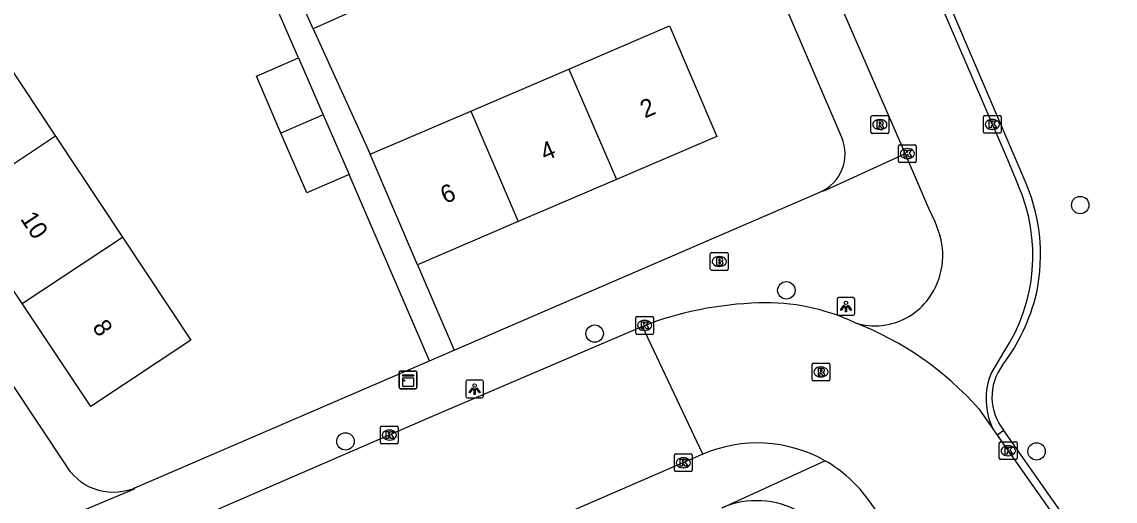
# Model space of a CAD drawing. Extents: x 159353 to 160616, y 385893 to 387321.
# Drawn here: x 159653 to 159714.5, y 386440.7 to 386467.6 of the extents above; entities that cross this region are included whole.
import ezdxf

# ---------------------------------------------------------------- set-up
doc = ezdxf.new("R2010")
doc.units = 0
for name, color, linetype in [('IMGEO_Boom', 7, 'Continuous'), ('IMGEO_Brandkraan', 7, 'Continuous'), ('IMGEO_Kast', 7, 'Continuous'), ('IMGEO_Kolk', 7, 'Continuous'), ('IMGEO_Lichtpunt', 7, 'Continuous'), ('IMGEO_Pand', 7, 'Continuous'), ('IMGEO_Pand_nummerreeks', 7, 'Continuous'), ('IMGEO_Rijbaan_lokaal_gesloten', 7, 'Continuous'), ('IMGEO_Rijbaan_lokaal_open', 7, 'Continuous'), ('IMGEO_Rioolput', 7, 'Continuous'), ('IMGEO_Voetpad_open', 7, 'Continuous')]:
    doc.layers.add(name, color=color, linetype=linetype)

msp = doc.modelspace()

# ---------------------------------------------------------------- linework, layer by layer
at = {"layer": 'IMGEO_Boom'}
for centre in [(159712.501, 386457.3), (159695.978, 386452.506), (159685.198, 386450.075), (159671.187, 386444.012), (159710.046, 386443.45)]:
    msp.add_circle(centre, 0.489, dxfattribs=at)
at = {"layer": 'IMGEO_Brandkraan'}
for p, q in [((159691.703, 386453.702), (159691.703, 386454.554)), ((159691.778, 386454.628), (159692.63, 386454.628)), ((159692.191, 386454.408), (159692.216, 386454.408)), ((159692.704, 386454.554), (159692.704, 386453.702)), ((159692.214, 386453.848), (159692.189, 386453.848)), ((159692.63, 386453.628), (159691.778, 386453.628))]:
    msp.add_line(p, q, dxfattribs=at)
for points in [[(159691.703, 386453.702), (159691.703, 386454.554)], [(159691.778, 386454.628), (159692.63, 386454.628)], [(159692.051, 386454.328), (159692.051, 386453.928), (159692.264, 386453.928)], [(159692.282, 386454.328), (159692.051, 386454.328)], [(159692.704, 386454.554), (159692.704, 386453.702)], [(159692.23, 386454.247), (159692.176, 386454.247), (159692.176, 386454.171)], [(159692.176, 386454.171), (159692.229, 386454.171)], [(159692.238, 386454.095), (159692.176, 386454.095), (159692.176, 386454.014)], [(159692.176, 386454.014), (159692.238, 386454.014)], [(159692.63, 386453.628), (159691.778, 386453.628)]]:
    msp.add_lwpolyline(points, dxfattribs=at)
for centre, radius, start, end in [((159691.78, 386454.552), 0.0765, 91.55205, 178.44795), ((159691.78, 386454.552), 0.0765, 91.55205, 178.44795), ((159692.286, 386454.183), 0.145, 59.4692, 91.53667), ((159692.311, 386454.23), 0.0922, 285.51372, 58.15012), ((159692.628, 386454.552), 0.0765, 1.55205, 88.44795), ((159692.628, 386454.552), 0.0765, 1.55205, 88.44795), ((159691.78, 386453.704), 0.0765, 181.55205, 268.44795), ((159691.78, 386453.704), 0.0765, 181.55205, 268.44795), ((159692.231, 386454.209), 0.0379, 267.82845, 90.93552), ((159692.239, 386454.054), 0.0404, 269.87594, 90.50774), ((159692.27, 386454.179), 0.251, 268.66757, 293.53466), ((159692.316, 386454.038), 0.105, 301.31148, 78.98903), ((159692.628, 386453.704), 0.0765, 271.55205, 358.44795), ((159692.628, 386453.704), 0.0765, 271.55205, 358.44795)]:
    msp.add_arc(centre, radius, start, end, dxfattribs=at)
for centre, major_axis, ratio, start_param, end_param in [((159692.19, 386454.128), (-0.387, 0.002), 0.722429, 4.712389, 7.853982), ((159692.215, 386454.128), (-0.39, 0.002), 0.717154, 1.570796, 4.712389)]:
    msp.add_ellipse(centre, major_axis=major_axis, ratio=ratio, start_param=start_param, end_param=end_param, dxfattribs=at)
at = {"layer": 'IMGEO_Kast'}
for p, q in [((159674.208, 386447.044), (159674.208, 386447.885)), ((159674.208, 386447.885), (159674.208, 386447.044)), ((159674.283, 386447.969), (159675.124, 386447.969)), ((159675.124, 386447.969), (159674.283, 386447.969)), ((159675.208, 386447.894), (159675.208, 386447.053)), ((159675.208, 386447.053), (159675.208, 386447.894)), ((159675.133, 386446.969), (159674.292, 386446.969)), ((159674.292, 386446.969), (159675.133, 386446.969))]:
    msp.add_line(p, q, dxfattribs=at)
for points in [[(159674.403, 386447.759), (159675.003, 386447.759), (159675.003, 386447.674), (159674.403, 386447.674), (159674.403, 386447.759)], [(159674.403, 386447.584), (159675.003, 386447.584), (159675.003, 386447.095), (159674.403, 386447.095), (159674.403, 386447.584)]]:
    msp.add_lwpolyline(points, dxfattribs=at)
msp.add_circle((159674.487, 386447.433), 0.0377, dxfattribs=at)
for centre, start, end in [((159674.286, 386447.891), 92.4484, 184.28452), ((159674.286, 386447.891), 92.4484, 184.28452), ((159675.13, 386447.891), 2.4484, 94.28452), ((159675.13, 386447.891), 2.4484, 94.28452), ((159674.286, 386447.047), 182.4484, 274.28452), ((159674.286, 386447.047), 182.4484, 274.28452), ((159675.13, 386447.047), 272.4484, 4.28452), ((159675.13, 386447.047), 272.4484, 4.28452)]:
    msp.add_arc(centre, 0.0779, start, end, dxfattribs=at)
at = {"layer": 'IMGEO_Kolk'}
for p, q in [((159707.131, 386462.336), (159707.983, 386462.336)), ((159707.056, 386461.41), (159707.056, 386462.262)), ((159707.544, 386462.116), (159707.569, 386462.116)), ((159708.057, 386462.262), (159708.057, 386461.41)), ((159707.983, 386461.336), (159707.131, 386461.336)), ((159707.567, 386461.556), (159707.542, 386461.556)), ((159702.283, 386459.77), (159702.283, 386460.622)), ((159702.358, 386460.696), (159703.21, 386460.696)), ((159702.771, 386460.476), (159702.796, 386460.476)), ((159703.284, 386460.622), (159703.284, 386459.77)), ((159702.794, 386459.916), (159702.769, 386459.916)), ((159703.21, 386459.696), (159702.358, 386459.696)), ((159687.509, 386450.106), (159687.509, 386450.958)), ((159687.584, 386451.032), (159688.436, 386451.032)), ((159687.997, 386450.812), (159688.022, 386450.812)), ((159688.51, 386450.958), (159688.51, 386450.106)), ((159688.436, 386450.032), (159687.584, 386450.032)), ((159688.02, 386450.252), (159687.995, 386450.252)), ((159673.157, 386443.943), (159673.157, 386444.795)), ((159673.232, 386444.869), (159674.084, 386444.869)), ((159673.645, 386444.649), (159673.67, 386444.649)), ((159674.158, 386444.795), (159674.158, 386443.943)), ((159674.084, 386443.869), (159673.232, 386443.869)), ((159673.668, 386444.089), (159673.643, 386444.089)), ((159707.953, 386443.06), (159707.953, 386443.912)), ((159708.028, 386443.986), (159708.88, 386443.986)), ((159708.954, 386443.912), (159708.954, 386443.06)), ((159689.686, 386442.386), (159689.686, 386443.238)), ((159689.761, 386443.312), (159690.613, 386443.312)), ((159690.687, 386443.238), (159690.687, 386442.386)), ((159708.441, 386443.766), (159708.466, 386443.766)), ((159690.174, 386443.092), (159690.199, 386443.092)), ((159708.88, 386442.986), (159708.028, 386442.986)), ((159708.464, 386443.206), (159708.439, 386443.206)), ((159690.613, 386442.312), (159689.761, 386442.312)), ((159690.197, 386442.532), (159690.172, 386442.532))]:
    msp.add_line(p, q, dxfattribs=at)
for points in [[(159707.131, 386462.336), (159707.983, 386462.336)], [(159707.056, 386461.41), (159707.056, 386462.262)], [(159707.377, 386462.036), (159707.5, 386462.036), (159707.5, 386461.885), (159707.63, 386462.036), (159707.794, 386462.036), (159707.648, 386461.885), (159707.801, 386461.636), (159707.649, 386461.636), (159707.564, 386461.8), (159707.5, 386461.733), (159707.5, 386461.636), (159707.377, 386461.636), (159707.377, 386462.036)], [(159708.057, 386462.262), (159708.057, 386461.41)], [(159707.983, 386461.336), (159707.131, 386461.336)], [(159702.283, 386459.77), (159702.283, 386460.622)], [(159702.358, 386460.696), (159703.21, 386460.696)], [(159703.284, 386460.622), (159703.284, 386459.77)], [(159702.604, 386460.396), (159702.727, 386460.396), (159702.727, 386460.245), (159702.857, 386460.396), (159703.021, 386460.396), (159702.875, 386460.245), (159703.028, 386459.996), (159702.876, 386459.996), (159702.791, 386460.16), (159702.727, 386460.093), (159702.727, 386459.996), (159702.604, 386459.996), (159702.604, 386460.396)], [(159703.21, 386459.696), (159702.358, 386459.696)], [(159687.509, 386450.106), (159687.509, 386450.958)], [(159687.584, 386451.032), (159688.436, 386451.032)], [(159687.83, 386450.732), (159687.953, 386450.732), (159687.953, 386450.581), (159688.083, 386450.732), (159688.247, 386450.732), (159688.101, 386450.581), (159688.254, 386450.332), (159688.102, 386450.332), (159688.017, 386450.496), (159687.953, 386450.429), (159687.953, 386450.332), (159687.83, 386450.332), (159687.83, 386450.732)], [(159688.51, 386450.958), (159688.51, 386450.106)], [(159688.436, 386450.032), (159687.584, 386450.032)], [(159673.157, 386443.943), (159673.157, 386444.795)], [(159673.232, 386444.869), (159674.084, 386444.869)], [(159673.478, 386444.569), (159673.601, 386444.569), (159673.601, 386444.418), (159673.731, 386444.569), (159673.895, 386444.569), (159673.749, 386444.418), (159673.902, 386444.169), (159673.75, 386444.169), (159673.665, 386444.333), (159673.601, 386444.266), (159673.601, 386444.169), (159673.478, 386444.169), (159673.478, 386444.569)], [(159674.158, 386444.795), (159674.158, 386443.943)], [(159674.084, 386443.869), (159673.232, 386443.869)], [(159707.953, 386443.06), (159707.953, 386443.912)], [(159708.028, 386443.986), (159708.88, 386443.986)], [(159708.954, 386443.912), (159708.954, 386443.06)], [(159689.686, 386442.386), (159689.686, 386443.238)], [(159689.761, 386443.312), (159690.613, 386443.312)], [(159690.687, 386443.238), (159690.687, 386442.386)], [(159708.274, 386443.686), (159708.397, 386443.686), (159708.397, 386443.535), (159708.527, 386443.686), (159708.691, 386443.686), (159708.545, 386443.535), (159708.698, 386443.286), (159708.546, 386443.286), (159708.461, 386443.45), (159708.397, 386443.383), (159708.397, 386443.286), (159708.274, 386443.286), (159708.274, 386443.686)], [(159690.007, 386443.012), (159690.13, 386443.012), (159690.13, 386442.861), (159690.26, 386443.012), (159690.424, 386443.012), (159690.278, 386442.861), (159690.431, 386442.612), (159690.279, 386442.612), (159690.194, 386442.776), (159690.13, 386442.709), (159690.13, 386442.612), (159690.007, 386442.612), (159690.007, 386443.012)], [(159708.88, 386442.986), (159708.028, 386442.986)], [(159690.613, 386442.312), (159689.761, 386442.312)]]:
    msp.add_lwpolyline(points, dxfattribs=at)
for centre, start, end in [((159707.133, 386462.26), 91.55205, 178.44795), ((159707.133, 386462.26), 91.55205, 178.44795), ((159707.981, 386462.26), 1.55205, 88.44795), ((159707.981, 386462.26), 1.55205, 88.44795), ((159707.133, 386461.412), 181.55205, 268.44795), ((159707.133, 386461.412), 181.55205, 268.44795), ((159707.981, 386461.412), 271.55205, 358.44795), ((159707.981, 386461.412), 271.55205, 358.44795), ((159702.36, 386460.62), 91.55205, 178.44795), ((159702.36, 386460.62), 91.55205, 178.44795), ((159703.208, 386460.62), 1.55205, 88.44795), ((159703.208, 386460.62), 1.55205, 88.44795), ((159702.36, 386459.772), 181.55205, 268.44795), ((159702.36, 386459.772), 181.55205, 268.44795), ((159703.208, 386459.772), 271.55205, 358.44795), ((159703.208, 386459.772), 271.55205, 358.44795), ((159687.586, 386450.956), 91.55205, 178.44795), ((159687.586, 386450.956), 91.55205, 178.44795), ((159688.434, 386450.956), 1.55205, 88.44795), ((159688.434, 386450.956), 1.55205, 88.44795), ((159687.586, 386450.108), 181.55205, 268.44795), ((159687.586, 386450.108), 181.55205, 268.44795), ((159688.434, 386450.108), 271.55205, 358.44795), ((159688.434, 386450.108), 271.55205, 358.44795), ((159673.234, 386444.793), 91.55205, 178.44795), ((159673.234, 386444.793), 91.55205, 178.44795), ((159674.082, 386444.793), 1.55205, 88.44795), ((159674.082, 386444.793), 1.55205, 88.44795), ((159673.234, 386443.945), 181.55205, 268.44795), ((159673.234, 386443.945), 181.55205, 268.44795), ((159674.082, 386443.945), 271.55205, 358.44795), ((159674.082, 386443.945), 271.55205, 358.44795), ((159708.03, 386443.91), 91.55205, 178.44795), ((159708.03, 386443.91), 91.55205, 178.44795), ((159708.878, 386443.91), 1.55205, 88.44795), ((159708.878, 386443.91), 1.55205, 88.44795), ((159689.763, 386443.236), 91.55205, 178.44795), ((159689.763, 386443.236), 91.55205, 178.44795), ((159690.611, 386443.236), 1.55205, 88.44795), ((159690.611, 386443.236), 1.55205, 88.44795), ((159708.03, 386443.062), 181.55205, 268.44795), ((159708.03, 386443.062), 181.55205, 268.44795), ((159708.878, 386443.062), 271.55205, 358.44795), ((159708.878, 386443.062), 271.55205, 358.44795), ((159689.763, 386442.388), 181.55205, 268.44795), ((159689.763, 386442.388), 181.55205, 268.44795), ((159690.611, 386442.388), 271.55205, 358.44795), ((159690.611, 386442.388), 271.55205, 358.44795)]:
    msp.add_arc(centre, 0.0765, start, end, dxfattribs=at)
for centre, major_axis, ratio, start_param, end_param in [((159707.543, 386461.836), (-0.387, 0.002), 0.722429, 4.712389, 7.853982), ((159707.568, 386461.836), (-0.39, 0.002), 0.717154, 1.570796, 4.712389), ((159702.77, 386460.196), (-0.387, 0.002), 0.722429, 4.712389, 7.853982), ((159702.795, 386460.196), (-0.39, 0.002), 0.717154, 1.570796, 4.712389), ((159687.996, 386450.532), (-0.387, 0.002), 0.722429, 4.712389, 7.853982), ((159688.021, 386450.532), (-0.39, 0.002), 0.717154, 1.570796, 4.712389), ((159673.644, 386444.369), (-0.387, 0.002), 0.722429, 4.712389, 7.853982), ((159673.669, 386444.369), (-0.39, 0.002), 0.717154, 1.570796, 4.712389), ((159708.44, 386443.486), (-0.387, 0.002), 0.722429, 4.712389, 7.853982), ((159708.465, 386443.486), (-0.39, 0.002), 0.717154, 1.570796, 4.712389), ((159690.173, 386442.812), (-0.387, 0.002), 0.722429, 4.712389, 7.853982), ((159690.198, 386442.812), (-0.39, 0.002), 0.717154, 1.570796, 4.712389)]:
    msp.add_ellipse(centre, major_axis=major_axis, ratio=ratio, start_param=start_param, end_param=end_param, dxfattribs=at)
at = {"layer": 'IMGEO_Lichtpunt'}
for p, q in [((159698.831, 386452.005), (159698.831, 386451.198)), ((159698.831, 386452.005), (159698.831, 386451.198)), ((159699.733, 386452.1), (159698.925, 386452.1)), ((159699.733, 386452.1), (159698.925, 386452.1)), ((159699.827, 386451.198), (159699.827, 386452.005)), ((159699.827, 386451.198), (159699.827, 386452.005)), ((159698.925, 386451.104), (159699.733, 386451.104)), ((159698.925, 386451.104), (159699.733, 386451.104)), ((159677.949, 386447.36), (159677.949, 386446.553)), ((159677.949, 386447.36), (159677.949, 386446.553)), ((159678.851, 386447.455), (159678.043, 386447.455)), ((159678.851, 386447.455), (159678.043, 386447.455)), ((159678.945, 386446.553), (159678.945, 386447.36)), ((159678.945, 386446.553), (159678.945, 386447.36)), ((159678.043, 386446.459), (159678.851, 386446.459)), ((159678.043, 386446.459), (159678.851, 386446.459))]:
    msp.add_line(p, q, dxfattribs=at)
for points in [[(159699.205, 386451.669), (159699.244, 386451.641), (159699.056, 386451.379), (159699.018, 386451.406), (159699.205, 386451.669)], [(159699.307, 386451.621), (159699.354, 386451.621), (159699.354, 386451.299), (159699.307, 386451.299), (159699.307, 386451.621)], [(159699.417, 386451.641), (159699.455, 386451.668), (159699.642, 386451.406), (159699.603, 386451.378), (159699.417, 386451.641)], [(159678.323, 386447.024), (159678.362, 386446.996), (159678.174, 386446.734), (159678.136, 386446.761), (159678.323, 386447.024)], [(159678.425, 386446.976), (159678.472, 386446.976), (159678.472, 386446.654), (159678.425, 386446.654), (159678.425, 386446.976)], [(159678.535, 386446.996), (159678.573, 386447.023), (159678.76, 386446.761), (159678.721, 386446.733), (159678.535, 386446.996)]]:
    msp.add_lwpolyline(points, dxfattribs=at)
for centre in [(159699.33, 386451.803), (159678.448, 386447.158)]:
    msp.add_circle(centre, 0.0994, dxfattribs=at)
for centre, start, end in [((159698.925, 386452.005), 90, 180), ((159698.925, 386452.005), 90, 180), ((159699.733, 386452.005), 0, 90), ((159699.733, 386452.005), 0, 90), ((159698.925, 386451.198), 180, 270), ((159698.925, 386451.198), 180, 270), ((159699.733, 386451.198), 270, 0), ((159699.733, 386451.198), 270, 360), ((159678.043, 386447.36), 90, 180), ((159678.043, 386447.36), 90, 180), ((159678.851, 386447.36), 0, 90), ((159678.851, 386447.36), 0, 90), ((159678.043, 386446.553), 180, 270), ((159678.043, 386446.553), 180, 270), ((159678.851, 386446.553), 270, 0), ((159678.851, 386446.553), 270, 360)]:
    msp.add_arc(centre, 0.0946, start, end, dxfattribs=at)
at = {"layer": 'IMGEO_Pand'}
for points in [[(159669.367, 386467.216), (159668.225, 386469.776), (159671.782, 386471.363)], [(159671.782, 386471.363), (159672.924, 386468.804), (159669.367, 386467.216)], [(159683.755, 386464.951), (159689.415, 386467.378), (159692.078, 386461.165), (159686.419, 386458.738)], [(159651.111, 386466.842), (159654.877, 386461.172)], [(159667.561, 386461.348), (159666.176, 386464.552), (159668.554, 386465.58)], [(159668.554, 386465.58), (159669.941, 386462.371)], [(159678.233, 386462.583), (159683.755, 386464.951)], [(159683.755, 386464.951), (159686.419, 386458.738)], [(159669.941, 386462.371), (159667.561, 386461.348)], [(159669.941, 386462.371), (159671.391, 386459.017)], [(159672.571, 386460.155), (159678.233, 386462.583)], [(159678.233, 386462.583), (159680.897, 386456.37)], [(159654.877, 386461.172), (159649.244, 386457.433)], [(159654.877, 386461.172), (159658.644, 386455.5)], [(159671.391, 386459.017), (159669.013, 386457.989), (159667.561, 386461.348)], [(159675.235, 386453.942), (159672.571, 386460.155)], [(159686.419, 386458.738), (159680.897, 386456.37)], [(159653.012, 386451.762), (159649.244, 386457.433)], [(159680.897, 386456.37), (159675.235, 386453.942)], [(159658.644, 386455.5), (159662.493, 386449.706), (159656.862, 386445.965), (159653.012, 386451.762)], [(159653.012, 386451.762), (159658.644, 386455.5)]]:
    msp.add_lwpolyline(points, dxfattribs=at)
at = {"layer": 'IMGEO_Rijbaan_lokaal_gesloten'}
for points in [[(159687.889, 386450.479), (159675.93, 386445.354), (159660.584, 386438.697), (159659.6, 386438.275)], [(159691.277, 386443.287), (159687.889, 386450.479)], [(159706.799, 386445.838), (159707.632, 386444.653)], [(159707.632, 386444.653), (159707.835, 386444.365)], [(159707.835, 386444.365), (159715.94, 386432.833), (159733.644, 386407.669)], [(159691.277, 386443.287), (159669.331, 386433.765), (159649.801, 386425.34), (159648.983, 386424.988)], [(159710.797, 386426.243), (159700.653, 386440.652)]]:
    msp.add_lwpolyline(points, dxfattribs=at)
for centre, radius, start, end in [((159694.979, 386432.153), 19.65, 91.601, 111.15023), ((159694.864, 386440.24), 11.564, 64.44617, 92.15063), ((159693.514, 386434.155), 17.692, 41.32947, 69.00705), ((159694.347, 386436.213), 7.711, 60.53097, 113.46448), ((159694.352, 386436.218), 7.705, 35.12931, 60.53938)]:
    msp.add_arc(centre, radius, start, end, dxfattribs=at)
at = {"layer": 'IMGEO_Rijbaan_lokaal_open'}
for points in [[(159687.601, 386495.25), (159691.884, 386485.274), (159698.87, 386468.89), (159702.651, 386460.183)], [(159709.295, 386458.903), (159704.829, 386469.347), (159697.767, 386485.701)], [(159697.341, 386485.581), (159708.409, 386459.856), (159708.993, 386458.464)], [(159702.651, 386460.183), (159703.976, 386457.131), (159704.327, 386456.371), (159704.612, 386455.594)], [(159708.198, 386449.02), (159707.514, 386447.894)], [(159708.201, 386444.622), (159707.835, 386444.365)], [(159734.449, 386407.466), (159732.63, 386409.903), (159724.262, 386421.763), (159708.201, 386444.622)]]:
    msp.add_lwpolyline(points, dxfattribs=at)
for centre, radius, start, end in [((159699.831, 386454.494), 10.441, 347.88159, 24.97977), ((159699.983, 386454.467), 9.857, 326.45393, 23.9224), ((159700.736, 386454.457), 4.039, 320.48325, 16.34457), ((159700.949, 386454.258), 3.748, 276.37052, 320.75997), ((159699.329, 386454.945), 11.031, 322.96493, 346.13729), ((159700.944, 386454.254), 3.745, 253.04718, 276.45471), ((159710.553, 386446.504), 3.012, 143.38379, 218.67172), ((159711.019, 386446.399), 3.811, 156.89948, 207.27079)]:
    msp.add_arc(centre, radius, start, end, dxfattribs=at)
at = {"layer": 'IMGEO_Rioolput'}
for p, q in [((159700.81, 386462.33), (159701.662, 386462.33)), ((159700.735, 386461.404), (159700.735, 386462.256)), ((159701.223, 386462.11), (159701.248, 386462.11)), ((159701.736, 386462.256), (159701.736, 386461.404)), ((159701.662, 386461.33), (159700.81, 386461.33)), ((159701.246, 386461.55), (159701.221, 386461.55)), ((159697.424, 386447.49), (159697.424, 386448.342)), ((159697.499, 386448.416), (159698.351, 386448.416)), ((159697.912, 386448.196), (159697.937, 386448.196)), ((159698.425, 386448.342), (159698.425, 386447.49)), ((159697.935, 386447.636), (159697.91, 386447.636)), ((159698.351, 386447.416), (159697.499, 386447.416))]:
    msp.add_line(p, q, dxfattribs=at)
for points in [[(159700.81, 386462.33), (159701.662, 386462.33)], [(159700.735, 386461.404), (159700.735, 386462.256)], [(159701.324, 386462.028), (159701.072, 386462.03), (159701.072, 386461.63)], [(159701.072, 386461.63), (159701.196, 386461.63), (159701.196, 386461.792), (159701.207, 386461.792)], [(159701.25, 386461.949), (159701.196, 386461.949), (159701.196, 386461.868)], [(159701.196, 386461.868), (159701.248, 386461.868)], [(159701.254, 386461.763), (159701.325, 386461.63), (159701.465, 386461.63), (159701.4, 386461.756)], [(159701.736, 386462.256), (159701.736, 386461.404)], [(159701.662, 386461.33), (159700.81, 386461.33)], [(159697.424, 386447.49), (159697.424, 386448.342)], [(159697.499, 386448.416), (159698.351, 386448.416)], [(159698.425, 386448.342), (159698.425, 386447.49)], [(159698.013, 386448.114), (159697.761, 386448.116), (159697.761, 386447.716)], [(159697.761, 386447.716), (159697.885, 386447.716), (159697.885, 386447.878), (159697.896, 386447.878)], [(159697.939, 386448.035), (159697.885, 386448.035), (159697.885, 386447.954)], [(159697.885, 386447.954), (159697.937, 386447.954)], [(159697.943, 386447.849), (159698.014, 386447.716), (159698.154, 386447.716), (159698.089, 386447.842)], [(159698.351, 386447.416), (159697.499, 386447.416)]]:
    msp.add_lwpolyline(points, dxfattribs=at)
for centre, radius, start, end in [((159700.812, 386462.254), 0.0765, 91.55205, 178.44795), ((159700.812, 386462.254), 0.0765, 91.55205, 178.44795), ((159701.66, 386462.254), 0.0765, 1.55205, 88.44795), ((159701.66, 386462.254), 0.0765, 1.55205, 88.44795), ((159701.206, 386461.739), 0.0533, 26.02933, 88.69889), ((159701.232, 386462.057), 0.19, 274.7715, 282.96867), ((159701.256, 386461.853), 0.0964, 77.00612, 93.18647), ((159701.27, 386461.91), 0.0378, 276.66336, 79.67722), ((159701.323, 386461.918), 0.109, 350.36119, 89.41601), ((159701.321, 386461.918), 0.112, 277.58423, 350.98172), ((159701.305, 386461.703), 0.108, 29.51342, 73.79051), ((159700.812, 386461.406), 0.0765, 181.55205, 268.44795), ((159700.812, 386461.406), 0.0765, 181.55205, 268.44795), ((159701.66, 386461.406), 0.0765, 271.55205, 358.44795), ((159701.66, 386461.406), 0.0765, 271.55205, 358.44795), ((159697.501, 386448.34), 0.0765, 91.55205, 178.44795), ((159697.501, 386448.34), 0.0765, 91.55205, 178.44795), ((159698.349, 386448.34), 0.0765, 1.55205, 88.44795), ((159698.349, 386448.34), 0.0765, 1.55205, 88.44795), ((159697.895, 386447.825), 0.0533, 26.02933, 88.69889), ((159697.921, 386448.143), 0.19, 274.7715, 282.96867), ((159697.945, 386447.939), 0.0964, 77.00612, 93.18647), ((159697.959, 386447.996), 0.0378, 276.66336, 79.67722), ((159698.012, 386448.004), 0.109, 350.36119, 89.41601), ((159698.01, 386448.004), 0.112, 277.58423, 350.98172), ((159697.994, 386447.789), 0.108, 29.51342, 73.79051), ((159697.501, 386447.492), 0.0765, 181.55205, 268.44795), ((159697.501, 386447.492), 0.0765, 181.55205, 268.44795), ((159698.349, 386447.492), 0.0765, 271.55205, 358.44795), ((159698.349, 386447.492), 0.0765, 271.55205, 358.44795)]:
    msp.add_arc(centre, radius, start, end, dxfattribs=at)
for centre, major_axis, ratio, start_param, end_param in [((159701.222, 386461.83), (-0.387, 0.002), 0.722429, 4.712389, 7.853982), ((159701.247, 386461.83), (-0.39, 0.002), 0.717154, 1.570796, 4.712389), ((159697.911, 386447.916), (-0.387, 0.002), 0.722429, 4.712389, 7.853982), ((159697.936, 386447.916), (-0.39, 0.002), 0.717154, 1.570796, 4.712389)]:
    msp.add_ellipse(centre, major_axis=major_axis, ratio=ratio, start_param=start_param, end_param=end_param, dxfattribs=at)
at = {"layer": 'IMGEO_Voetpad_open'}
for points in [[(159659.351, 386441.392), (159659.203, 386441.332), (159658.941, 386441.248), (159658.673, 386441.188), (159658.4, 386441.151), (159658.126, 386441.14), (159657.851, 386441.152), (159657.579, 386441.19), (159657.311, 386441.251), (159657.05, 386441.336), (159656.797, 386441.444), (159656.555, 386441.575), (159656.326, 386441.726), (159656.111, 386441.897), (159655.912, 386442.087), (159655.731, 386442.294), (159655.569, 386442.516), (159626.206, 386486.751)], [(159699.091, 386461.109), (159691.074, 386479.809)], [(159668.554, 386465.58), (159665.255, 386473.158)], [(159669.367, 386467.216), (159672.571, 386460.155)], [(159702.651, 386460.183), (159698.158, 386458.122), (159697.862, 386458.024)], [(159675.914, 386448.545), (159671.391, 386459.017)], [(159677.306, 386449.146), (159697.862, 386458.024)], [(159675.235, 386453.942), (159677.306, 386449.146)], [(159675.914, 386448.545), (159677.306, 386449.146)], [(159659.351, 386441.392), (159675.914, 386448.545)], [(159692.365, 386440.279), (159698.141, 386442.927)], [(159654.225, 386439.203), (159659.325, 386441.341), (159659.351, 386441.392)]]:
    msp.add_lwpolyline(points, dxfattribs=at)
for centre, radius, start, end in [((159696.93, 386460.183), 2.351, 293.35741, 23.19997), ((159694.315, 386435.709), 4.969, 60.58448, 113.10501)]:
    msp.add_arc(centre, radius, start, end, dxfattribs=at)

# ---------------------------------------------------------------- texts
at = {"layer": 'IMGEO_Pand_nummerreeks'}
for s, rotation, p in [('2', 23.21173, (159688.023, 386462.167)), ('4', 23.21173, (159682.411, 386459.761)), ('6', 23.21173, (159676.796, 386457.353)), ('10', 303.59364, (159652.87, 386456.529)), ('8', 303.59364, (159656.915, 386450.439))]:
    msp.add_text(s, height=1, rotation=rotation, dxfattribs=at).set_placement(p)

doc.saveas('drawing.dxf')
